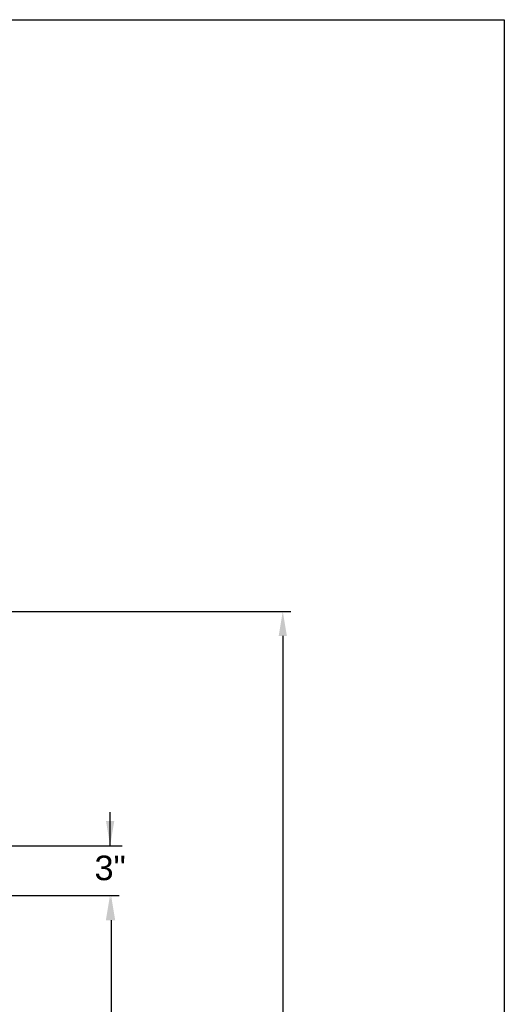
# Model space of a CAD drawing. Header units: inches. Extents: x 170 to 284, y 215 to 248.
# Tile 875 of 1056: x 236.54 to 238.39, y 223.74 to 227.49. Entities that reach past the tile are written whole.
import ezdxf

# ---------------------------------------------------------------- set-up
doc = ezdxf.new("R2010")
doc.units = ezdxf.units.IN
doc.header["$LTSCALE"] = 0.25
doc.header["$MEASUREMENT"] = 0
doc.layers.add('ANNOTATIONS', color=1, linetype='Continuous')
doc.styles.add('ARIAL', font='arial.ttf', dxfattribs={"height": 0.09375})
doc.dimstyles.new('STANDARD$0', dxfattribs={"dimtxt": 0.09375, "dimasz": 0.09375, "dimexe": 0.03125, "dimexo": 0.046875, "dimgap": 0.09, "dimtad": 0, "dimtih": 1, "dimtoh": 1, "dimdec": 4, "dimzin": 0, "dimdsep": 46, "dimtxsty": 'ARIAL', "dimcen": 0.09, "dimadec": 0, "dimazin": 0, "dimtfac": 1, "dimtdec": 4, "dimtofl": 0, "dimtmove": 0, "dimatfit": 1, "dimfxl": 1, "dimtolj": 1, "dimtzin": 0, "dimarcsym": 0})

# ---------------------------------------------------------------- blocks, each defined once
blk = doc.blocks.new('*D112')
at = {"layer": 'ANNOTATIONS', "color": 0, "lineweight": -2, "transparency": 16777216}
for p, q in [((235.4759, 224.1544), (236.9163, 224.1544)), ((236.8851, 224.0607), (236.8851, 222.3405)), ((236.8851, 220.1855), (236.8851, 221.9056)), ((236.1545, 220.0917), (236.9163, 220.0917))]:
    blk.add_line(p, q, dxfattribs=at)
at = {"layer": 'ANNOTATIONS', "color": 0, "transparency": 16777216}
for points in [[(236.8694, 224.0607), (236.9007, 224.0607), (236.8851, 224.1544)], [(236.8694, 220.1855), (236.9007, 220.1855), (236.8851, 220.0917)]]:
    blk.add_solid(points, dxfattribs=at)
at = {"layer": 'defpoints', "color": 0, "transparency": 16777216}
for p in [(235.429, 224.1544), (236.1077, 220.0917), (236.8851, 220.0917)]:
    blk.add_point(p, dxfattribs=at)
at = {"layer": 'ANNOTATIONS', "color": 0, "transparency": 16777216, "insert": (236.8851, 222.1231), "char_height": 0.09375, "attachment_point": 5, "style": 'ARIAL'}
blk.add_mtext('\\A1;OPENING\\PHEIGHT', dxfattribs=at)
blk = doc.blocks.new('*D113')
at = {"layer": 'ANNOTATIONS', "color": 0, "lineweight": -2, "transparency": 16777216}
for p, q in [((236.2368, 225.238), (237.5713, 225.238)), ((237.5401, 225.1442), (237.5401, 222.8823)), ((237.5401, 220.1855), (237.5401, 222.4474)), ((237.0749, 220.0917), (237.5713, 220.0917))]:
    blk.add_line(p, q, dxfattribs=at)
at = {"layer": 'ANNOTATIONS', "color": 0, "transparency": 16777216}
for points in [[(237.5244, 225.1442), (237.5557, 225.1442), (237.5401, 225.238)], [(237.5244, 220.1855), (237.5557, 220.1855), (237.5401, 220.0917)]]:
    blk.add_solid(points, dxfattribs=at)
at = {"layer": 'defpoints', "color": 0, "transparency": 16777216}
for p in [(236.1899, 225.238), (237.028, 220.0917), (237.5401, 220.0917)]:
    blk.add_point(p, dxfattribs=at)
at = {"layer": 'ANNOTATIONS', "color": 0, "transparency": 16777216, "insert": (237.5401, 222.6648), "char_height": 0.09375, "attachment_point": 5, "style": 'ARIAL'}
blk.add_mtext('\\A1;TOTAL\\PHEIGHT', dxfattribs=at)

msp = doc.modelspace()

# ---------------------------------------------------------------- linework, layer by layer
at = {"layer": 'ANNOTATIONS'}
for p, q in [((236.88135, 224.34448), (236.88135, 224.47286)), ((235.98986, 224.34448), (236.92746, 224.34448))]:
    msp.add_line(p, q, dxfattribs=at)
for points in [[(236.86573, 224.43823), (236.89698, 224.43823), (236.88135, 224.34448)], [(236.86496, 224.06068), (236.89621, 224.06068), (236.88058, 224.15443)]]:
    msp.add_solid(points, dxfattribs=at)
at = {"layer": 'defpoints'}
msp.add_lwpolyline([(238.38533, 214.75854), (218.91545, 214.75854), (218.91545, 227.49365), (238.38533, 227.49365)], close=True, dxfattribs=at)

# ---------------------------------------------------------------- texts
at = {"layer": 'ANNOTATIONS', "insert": (236.88135, 224.25942), "char_height": 0.09375, "attachment_point": 5, "style": 'ARIAL'}
msp.add_mtext('3"', dxfattribs=at)

# ---------------------------------------------------------------- dimensions: what is measured, and where the dimension line sits
at = {"layer": 'ANNOTATIONS'}
for base, p1, p2, text, picture, middle in [((237.54005, 220.09171), (236.1899, 225.23798), (237.02801, 220.09171), 'TOTAL\\PHEIGHT', '*D113', (237.54005, 222.66485)), ((236.88506, 220.09171), (235.429, 224.15443), (236.10766, 220.09171), 'OPENING\\PHEIGHT', '*D112', (236.88506, 222.12307))]:
    dim = msp.add_linear_dim(base=base, p1=p1, p2=p2, angle=90, text=text, dimstyle='STANDARD$0', dxfattribs=at)
    dim.commit()
    dim.dimension.update_dxf_attribs({"geometry": picture, "text_midpoint": middle})

doc.saveas('drawing.dxf')
